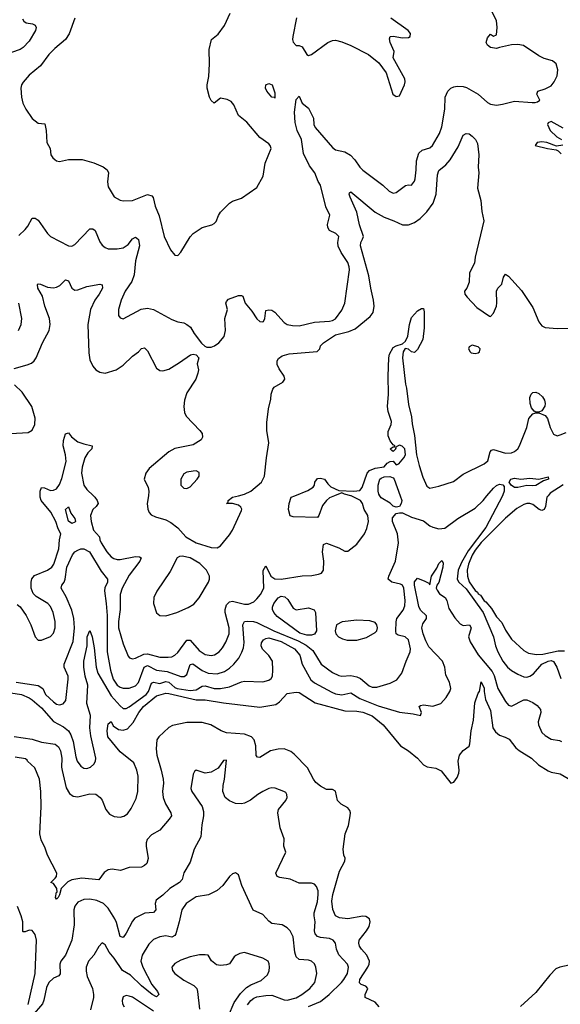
# Model space of a CAD drawing. Header units: inches. Extents: x 1384664 to 1536621, y 460766 to 646467.
# Tile 424 of 488: x 1471547 to 1475111, y 576646 to 583141. Entities that reach past the tile are written whole.
import ezdxf

# ---------------------------------------------------------------- set-up
doc = ezdxf.new("R2010")
doc.units = ezdxf.units.IN
doc.header["$MEASUREMENT"] = 0
doc.layers.add('B4577', color=7, linetype='Continuous')
doc.layers.add('B4578', color=7, linetype='Continuous')

msp = doc.modelspace()

# ---------------------------------------------------------------- linework, layer by layer
at = {"layer": 'B4577', "color": 5}
for points, elevation in [([(1471524.4, 578770), (1471670, 578749.1), (1471699.8, 578730), (1471717.7, 578690), (1471770, 578640.8), (1471790, 578626.7), (1471810, 578620.3), (1471833.1, 578626.9), (1471850.9, 578650), (1471867.7, 578790), (1471866.2, 578810), (1471839.5, 578870), (1471841.1, 578890), (1471900.4, 579039.6), (1471909.4, 579130), (1471903.5, 579190), (1471890, 579245.4), (1471854.7, 579334.7), (1471821.6, 579390), (1471826, 579410), (1471839.4, 579430), (1471846.1, 579450), (1471857.6, 579530), (1471894.4, 579610), (1471911.2, 579630), (1471930, 579642.2), (1471950, 579649.7), (1471969.9, 579650.1), (1472008.3, 579630), (1472083.8, 579503.8), (1472126.3, 579450), (1472125.8, 579430), (1472107.8, 579392.2), (1472106.4, 579373.6), (1472118.1, 579290), (1472123, 579210), (1472123.6, 578970), (1472145.5, 578850), (1472163.8, 578790), (1472190, 578750.2), (1472210, 578737.6), (1472230, 578731.6), (1472270, 578730.8), (1472310, 578746.4), (1472330.3, 578769.7), (1472368.7, 578870), (1472390, 578881), (1472450, 578850.5), (1472520.5, 578840.5), (1472610, 578808.4), (1472631.4, 578808.6), (1472650, 578820.8), (1472670, 578887), (1472687.8, 578892.2), (1472750, 578848.6), (1472790, 578830.6), (1472850, 578825.8), (1472898.1, 578841.9), (1472930, 578862.7), (1472958.6, 578890), (1472991.6, 578930), (1473012.4, 578967.6), (1473022.7, 578997.3), (1473027.5, 579032.5), (1473018.1, 579150), (1473029.7, 579170), (1473050, 579173.4), (1473088.4, 579171.6), (1473110, 579164.9), (1473223.5, 579110), (1473384, 579044), (1473435.9, 579015.9), (1473479.3, 578979.3), (1473533.6, 578890), (1473610, 578834.7), (1473650, 578815.2), (1473671, 578811), (1473730, 578814.4), (1473770, 578806.5), (1473794.7, 578794.7), (1473850, 578747.7), (1473870, 578738.9), (1473902, 578738), (1473990, 578763.6), (1474033.3, 578786.7), (1474067.1, 578830), (1474094, 578910), (1474120.3, 578970), (1474122.9, 578990), (1474109.8, 579050), (1474089.1, 579069.1), (1474041.7, 579081.7), (1474029.7, 579090), (1474026.2, 579106.2), (1474029.3, 579169.3), (1474034.4, 579190), (1474075, 579245), (1474086.4, 579273.6), (1474088, 579310), (1474079.9, 579390), (1474070.3, 579410.3), (1474058, 579418), (1474000.9, 579430), (1473976.9, 579450), (1473979.7, 579470), (1474024.1, 579570), (1474044, 579690), (1474037.5, 579750), (1474005.2, 579830), (1474005.1, 579854.9), (1474030, 579882.5), (1474050, 579887.7), (1474070, 579886.8), (1474130, 579859.7), (1474210, 579834.9), (1474250, 579801.3), (1474270, 579792.4), (1474310, 579782.4), (1474350, 579785.7), (1474435.4, 579850), (1474550, 579919.2), (1474602.2, 579970), (1474627.3, 580000)], 660), ([(1471530, 579283.7), (1471550, 579268.7), (1471590.8, 579210.8), (1471621.8, 579150), (1471650, 579070.7), (1471670, 579046.8), (1471690, 579046.8), (1471750, 579072.4), (1471770, 579093.4), (1471780.3, 579130), (1471780.3, 579170), (1471767.2, 579230), (1471750, 579269.6), (1471732.2, 579290), (1471656.5, 579336.5), (1471636.6, 579356.6), (1471622.9, 579390), (1471622.6, 579430), (1471628, 579452), (1471645.9, 579474.1), (1471730, 579510.2), (1471758.4, 579530), (1471771.8, 579550), (1471805.3, 579650), (1471809.8, 579710.2), (1471818.9, 579750), (1471801.5, 579781.5), (1471784.7, 579830), (1471752.2, 579892.2), (1471689.6, 579969.6), (1471682.9, 579990), (1471682.5, 580000)], 680), ([(1472032.8, 580000), (1472043, 579990), (1472058.5, 579970), (1472064.2, 579950), (1472051.3, 579930), (1472030, 579909.8), (1472015.1, 579870), (1472018.1, 579830), (1472034.2, 579774.2), (1472072.7, 579730), (1472074.9, 579710), (1472084, 579690), (1472121.7, 579630), (1472150, 579597.7), (1472166.8, 579586.8), (1472190, 579580.1), (1472210, 579580.6), (1472310, 579599.1), (1472336.8, 579596.8), (1472348.8, 579590), (1472340.1, 579570), (1472270, 579476.5), (1472222.6, 579390), (1472210.6, 579350), (1472209.6, 579250), (1472198.2, 579170), (1472199.7, 579130), (1472230, 579023.1), (1472263, 578943), (1472271.9, 578931.9), (1472290, 578924.2), (1472310, 578928.6), (1472365.2, 578954.8), (1472390, 578957.5), (1472470, 578936.8), (1472525.1, 578934.9), (1472550, 578938.4), (1472570, 578948.6), (1472590, 578967.5), (1472650, 579048), (1472670, 579046.9), (1472730, 578979.1), (1472770, 578954.4), (1472810, 578946), (1472830.4, 578950.3), (1472861.4, 578970), (1472883.8, 578996.2), (1472906, 579034), (1472927.3, 579090), (1472928.8, 579130), (1472901.4, 579230), (1472901.4, 579250), (1472910, 579280.2), (1472930, 579301.7), (1472950, 579306.1), (1473030, 579286.3), (1473054.9, 579285.1), (1473090, 579301.7), (1473110, 579320.8), (1473133.8, 579350), (1473155.9, 579390), (1473152.6, 579507.4), (1473170, 579537.3), (1473202.3, 579470), (1473230, 579452.1), (1473270.1, 579450.1), (1473408.2, 579471.8), (1473473.7, 579473.7), (1473517.8, 579482.2), (1473537.2, 579490), (1473549.7, 579510), (1473552, 579570), (1473543.6, 579630), (1473550, 579678), (1473570, 579687.3), (1473650, 579657.6), (1473690, 579635.3), (1473710, 579634.4), (1473770, 579680.5), (1473819.6, 579750), (1473834.9, 579785.1), (1473845.6, 579830), (1473842, 579870), (1473818.4, 579910), (1473807.6, 579950), (1473794.5, 579970), (1473731.8, 580000)], 680), ([(1472395.4, 580000), (1472388.4, 579950), (1472391.2, 579911.2), (1472401.1, 579890), (1472414.8, 579874.8), (1472441.7, 579861.7), (1472510, 579842), (1472544, 579824), (1472588.9, 579788.9), (1472642, 579730), (1472709.5, 579689.5), (1472810, 579658.4), (1472850, 579656.5), (1472870, 579670.3), (1472930, 579741.7), (1472950, 579772.7), (1473010, 579902.8), (1473011.3, 579911.3), (1473005, 579925), (1472990, 579939.1), (1472950, 579949.8), (1472909.5, 579949.5), (1472922, 579958), (1472920.9, 579970), (1472950, 579990.3), (1472988.9, 580000)], 720), ([(1473623.1, 580000), (1473590, 579986.6), (1473570, 579969.4), (1473543.8, 579936.2), (1473519.1, 579870), (1473510, 579857.2), (1473350, 579861.2), (1473330, 579869), (1473319, 579910), (1473324, 579950), (1473337.2, 579990), (1473361.9, 580000)], 680), ([(1474055.2, 580000), (1474065.7, 579970), (1474061.3, 579950), (1474050, 579929.8), (1474030, 579925.7), (1474010, 579932.3), (1473990, 579951.1), (1473930, 579987.8), (1473921.7, 580000)], 660), ([(1474729.3, 580000), (1474619.1, 579790), (1474502.5, 579637.5), (1474459, 579561), (1474437, 579510), (1474431.5, 579450), (1474442.2, 579430), (1474490, 579385.4), (1474601.9, 579230), (1474669.5, 579070), (1474683.7, 579010), (1474699.2, 578970), (1474731.8, 578910), (1474763.3, 578870), (1474790, 578846.7), (1474830, 578822.9), (1474870, 578805.4), (1474890, 578804.2), (1474910, 578810.8), (1474933.4, 578826.6), (1474990, 578890.1), (1475030, 578910.4), (1475050, 578913.4), (1475067, 578907), (1475088.2, 578870), (1475114, 578794)], 660), ([(1475030, 580000), (1475022.1, 579990), (1475013.3, 579930), (1475004.4, 579910), (1474990, 579903.6), (1474972.6, 579910), (1474930, 579942), (1474910, 579949.8), (1474890, 579949.8), (1474870, 579943.5), (1474824, 579916), (1474750, 579852.1), (1474590, 579692.5), (1474550, 579641.7), (1474530, 579607.8), (1474505.9, 579550), (1474497.8, 579510), (1474499.5, 579470), (1474510, 579433.6), (1474550, 579376.3), (1474564.5, 579364.5), (1474570, 579352.7), (1474584.1, 579344.1), (1474610, 579306.7), (1474620.3, 579300.3), (1474657.1, 579257.1), (1474690, 579201.6), (1474724.8, 579164.8), (1474750, 579114.3), (1474790, 579054.9), (1474870, 578979.6), (1474902.1, 578962.1), (1474953, 578953), (1474996.3, 578956.3), (1475097.6, 578977.6), (1475138.4, 578978.4)], 680), ([(1471490, 578700.8), (1471559.5, 578690), (1471610, 578668.4), (1471630, 578654.2), (1471690, 578602.2), (1471770, 578512), (1471837, 578477), (1471869.4, 578449.4), (1471884.3, 578424.3), (1471900, 578380), (1471917.4, 578277.4), (1471926.3, 578250), (1471950, 578217.1), (1471970, 578203.1), (1471990, 578200.3), (1472014, 578210), (1472036.2, 578230), (1472047, 578250), (1472049.6, 578270), (1472016.5, 578416.5), (1472010.4, 578470), (1472013.4, 578550), (1471989.9, 578630), (1471995.4, 578750), (1471977.9, 578810), (1471969.4, 578870), (1471970.5, 578909.5), (1471991.8, 579010), (1471991.3, 579070), (1472010, 579110.7), (1472024.9, 579070), (1472037.6, 578997.6), (1472050.5, 578870), (1472062.4, 578830), (1472150, 578681.5), (1472210, 578613.7), (1472230, 578598), (1472250, 578596.6), (1472270, 578608.2), (1472380.6, 578690), (1472397.3, 578710), (1472416.7, 578763.3), (1472430, 578771.9), (1472470, 578761.3), (1472510, 578775.4), (1472530, 578770.1), (1472570, 578736.5), (1472585.8, 578730), (1472670, 578715.4), (1472710, 578720.7), (1472750, 578745.1), (1472770, 578745.9), (1472830, 578728.9), (1472871.6, 578728.4), (1472930, 578739), (1473010, 578773.2), (1473030, 578777.7), (1473150, 578774), (1473190, 578784.2), (1473204.7, 578795.3), (1473213.3, 578810), (1473216.4, 578850), (1473213.1, 578910), (1473190, 578945.8), (1473147.6, 578987.6), (1473138.2, 579010), (1473140.8, 579030), (1473153.7, 579050), (1473170, 579059.8), (1473190, 579062.3), (1473270, 579038.2), (1473358.8, 578990), (1473393.9, 578950), (1473410, 578889.1), (1473465.5, 578785.5), (1473490, 578767.3), (1473604.5, 578704.5), (1473630, 578694.1), (1473670, 578688.2), (1473730, 578700.9), (1473790, 578662), (1473910, 578615.2), (1474050, 578572.2), (1474141.5, 578561.5), (1474189, 578551), (1474195.1, 578570), (1474179.5, 578610), (1474190, 578617.6), (1474210, 578622), (1474270, 578612.7), (1474324, 578630), (1474359.3, 578670), (1474382.7, 578710), (1474389.2, 578730), (1474379.5, 578770), (1474357.1, 578817.1), (1474349.7, 578870), (1474335.2, 578910), (1474244.2, 579004.2), (1474223.5, 579043.5), (1474206.3, 579090), (1474197.6, 579130), (1474205, 579155), (1474229.8, 579190), (1474227.9, 579207.9), (1474190, 579246), (1474177.3, 579270), (1474149.6, 579410.4), (1474150, 579433.7), (1474170, 579455.8), (1474218, 579438), (1474243.5, 579423.5), (1474250, 579412), (1474262.2, 579470), (1474296.6, 579523.4), (1474310, 579552.9), (1474330, 579573.7), (1474338.2, 579558.2), (1474336.1, 579530), (1474311.2, 579428.8), (1474297, 579410), (1474293.4, 579390), (1474298.2, 579378.2), (1474313.7, 579353.7), (1474352, 579330), (1474362.3, 579310), (1474376.7, 579256.7), (1474415.8, 579195.8), (1474450, 579156.3), (1474470, 579144.9), (1474513, 579150), (1474522.3, 579130), (1474506, 579070), (1474516.9, 579036.9), (1474570.2, 578950.2), (1474661.2, 578841.2), (1474674.1, 578814.1), (1474698, 578730), (1474750, 578644.2), (1474770, 578618.3), (1474790, 578613.4), (1474870, 578653.5), (1474890, 578653.4), (1474930, 578635.9), (1474957.5, 578617.5), (1474981, 578590), (1474982.3, 578570), (1474965.8, 578510), (1474966.9, 578490), (1474990, 578439.5), (1475010, 578419.6), (1475050, 578394.7), (1475106, 578386), (1475118.9, 578378.9)], 640), ([(1471511.7, 578411.7), (1471630, 578394.3), (1471690, 578375.5), (1471782, 578362), (1471803.2, 578343.2), (1471817.3, 578317.3), (1471825.9, 578270), (1471823.3, 578210), (1471827.7, 578187.7), (1471854.4, 578074.4), (1471875.8, 578035.8), (1471899.2, 578019.2), (1471930, 578014), (1472010, 578035.3), (1472050, 578031.6), (1472077.5, 578010), (1472090, 577991.6), (1472115.8, 577930), (1472140.3, 577900.3), (1472170, 577884.6), (1472210, 577881.1), (1472233.6, 577886.4), (1472257.1, 577902.9), (1472281.9, 577938.1), (1472315.7, 578004.3), (1472325, 578050), (1472327.3, 578150), (1472320.3, 578190), (1472298.7, 578238.7), (1472210, 578311.9), (1472129.1, 578410), (1472123.1, 578450), (1472130, 578496), (1472150, 578510.5), (1472163.5, 578483.5), (1472199.1, 578459.1), (1472230, 578454.5), (1472256.9, 578463.1), (1472295.9, 578504.1), (1472332, 578570), (1472362.8, 578610), (1472450, 578681.6), (1472510, 578697.3), (1472530, 578695.4), (1472710, 578654.5), (1472770, 578654), (1472890, 578633.9), (1473130, 578605), (1473235.5, 578624.5), (1473259.8, 578640.2), (1473310, 578695.5), (1473370, 578704.9), (1473390, 578701.6), (1473494.1, 578634.1), (1473690, 578581.7), (1473770, 578580.1), (1473810, 578572.9), (1473870, 578548.1), (1473944.3, 578490), (1474057.4, 578350), (1474110, 578316.9), (1474170, 578270.3), (1474210, 578225.6), (1474232.8, 578212.8), (1474290, 578203.7), (1474325.4, 578185.4), (1474390, 578104.7), (1474410, 578110.2), (1474430, 578142), (1474441.1, 578170), (1474443.8, 578190), (1474437.7, 578250), (1474447.3, 578290), (1474470, 578319.1), (1474510, 578348.5), (1474515.2, 578364.8), (1474524.2, 578450), (1474538.9, 578521.1), (1474546.5, 578633.5), (1474570, 578697.6), (1474578.5, 578710), (1474590, 578773.4), (1474610, 578731.3), (1474608.4, 578710), (1474617, 578657), (1474650, 578584), (1474665.3, 578470), (1474682.6, 578442.6), (1474710, 578422), (1474748.5, 578408.5), (1474774, 578394), (1474817.7, 578337.7), (1474839.7, 578319.7), (1474920.3, 578270), (1474966.3, 578226.3), (1475030, 578186.9), (1475050, 578178.2), (1475110, 578165.6), (1475230, 578096.9)], 620), ([(1473917.4, 576630), (1473890, 576660.7), (1473825.1, 576690), (1473825.6, 576710), (1473842.7, 576750), (1473830, 576765.2), (1473797.2, 576777.2), (1473787.6, 576787.6), (1473788.6, 576810), (1473842.5, 576890), (1473850.9, 576910), (1473852.1, 576930), (1473835.8, 576970), (1473801.4, 577010), (1473788.3, 577030), (1473782.4, 577050), (1473786, 577070), (1473833, 577130), (1473850, 577159.6), (1473858.3, 577190), (1473853.6, 577210), (1473830, 577224.5), (1473810, 577227), (1473710, 577209.4), (1473655.8, 577215.8), (1473629.9, 577229.9), (1473611, 577271), (1473605.2, 577325.2), (1473611.8, 577370), (1473656.4, 577523.6), (1473689.7, 577590), (1473692.6, 577610), (1473684.7, 577630), (1473680.4, 577670), (1473693.3, 577770), (1473714.4, 577825.6), (1473726.6, 577890), (1473728.6, 577910), (1473723.5, 577923.5), (1473710, 577941.1), (1473665.3, 577965.3), (1473641.6, 577990), (1473630, 578052.7), (1473610, 578062.3), (1473570, 578062.7), (1473530, 578084.9), (1473499.9, 578110), (1473483.3, 578130), (1473444.9, 578204.9), (1473356.9, 578296.9), (1473334, 578314), (1473290, 578330.9), (1473250, 578329.4), (1473201.6, 578318.4), (1473130, 578274.8), (1473115.1, 578275.1), (1473106.2, 578286.1), (1473103.6, 578350), (1473093.4, 578390), (1473075.7, 578410), (1473030, 578428.5), (1472910, 578436.4), (1472874.6, 578450), (1472806.4, 578490), (1472750, 578503.7), (1472650, 578504.4), (1472555.6, 578484.4), (1472530, 578472.4), (1472465.3, 578410), (1472451.1, 578390), (1472446.9, 578330), (1472452, 578290), (1472480.8, 578190), (1472492.5, 578130), (1472494.6, 578105.4), (1472489, 578050), (1472492.1, 578010), (1472508.4, 577968.4), (1472544.6, 577910), (1472547, 577890), (1472533.6, 577866.4), (1472470, 577795.1), (1472415.8, 577764.2), (1472387.7, 577732.3), (1472380.8, 577710), (1472380.8, 577690), (1472393.4, 577606.6), (1472385.3, 577574.7), (1472370, 577560.7), (1472350, 577551.5), (1472270, 577547.6), (1472211.4, 577528.6), (1472157.2, 577537.2), (1472130, 577533.3), (1472105.2, 577514.8), (1472070, 577467), (1471957.8, 577477.8), (1471890, 577467.4), (1471865.5, 577454.5), (1471821.3, 577410), (1471810, 577369), (1471801.6, 577350), (1471790, 577338.4), (1471784.2, 577350), (1471790, 577386), (1471793.6, 577386.4), (1471792.3, 577410), (1471770, 577442.4), (1471753.2, 577450), (1471782.2, 577477.8), (1471789.7, 577490), (1471792.2, 577510), (1471729.9, 577629.9), (1471714.9, 577674.9), (1471688.8, 577730), (1471680.5, 577770), (1471689.6, 577949.7), (1471686.4, 578050), (1471676.9, 578130), (1471646.3, 578206.3), (1471599, 578250), (1471597.2, 578257.2), (1471585.6, 578265.6), (1471517.2, 578277.2)], 620), ([(1473450, 576632.2), (1473530, 576665.1), (1473586.3, 576710), (1473668.1, 576790), (1473683.2, 576810), (1473707.2, 576850), (1473715.8, 576890), (1473707.4, 576910), (1473651.8, 576971.8), (1473636.5, 577010), (1473628.7, 577050), (1473614.3, 577070), (1473590, 577079), (1473530, 577085.8), (1473510, 577094.2), (1473495, 577110), (1473491.4, 577131.4), (1473495.6, 577190), (1473487.8, 577230), (1473488.9, 577250), (1473510, 577322.8), (1473515.2, 577370), (1473514.5, 577394.5), (1473503.5, 577423.5), (1473490, 577437.6), (1473470, 577444.7), (1473390, 577444.4), (1473330, 577472.1), (1473261.7, 577481.7), (1473245.2, 577490), (1473235.1, 577510), (1473301.1, 577650), (1473288.2, 577690), (1473290, 577738), (1473264.2, 577810), (1473249.6, 577910), (1473254, 577930), (1473302, 577990), (1473309.4, 578010), (1473309.2, 578030), (1473302, 578042), (1473288.7, 578050), (1473231.4, 578071.4), (1473210, 578074.5), (1473190, 578069.5), (1473150, 578049.6), (1473116.3, 578030), (1473068.6, 577991.4), (1473030, 577972.3), (1473010, 577967.6), (1472970, 577969.8), (1472930, 577987.4), (1472902.2, 578010), (1472886.8, 578050), (1472887.6, 578090), (1472897.6, 578130), (1472910, 578255.3), (1472890, 578253.2), (1472855.6, 578204.4), (1472810, 578176.9), (1472770, 578171.5), (1472710, 578189.3), (1472699.1, 578180.9), (1472690, 578164), (1472675.3, 578070), (1472682, 578050), (1472749.1, 577950), (1472758.2, 577918.2), (1472759.8, 577890), (1472748.5, 577830), (1472741.1, 577750), (1472697.1, 577670), (1472670, 577582.7), (1472630, 577512.7), (1472617.6, 577470), (1472600.7, 577450), (1472537.6, 577410), (1472490, 577366.4), (1472446.1, 577333.9), (1472440.3, 577310), (1472444.4, 577270), (1472430, 577252.6), (1472373, 577247), (1472306.3, 577213.7), (1472290, 577194.7), (1472250, 577115.8), (1472230, 577087.6), (1472210, 577092.3), (1472184.9, 577184.9), (1472173.6, 577210), (1472130, 577279.2), (1472099.1, 577310), (1472055.1, 577330), (1472010, 577339.4), (1471970, 577338.1), (1471930, 577320.7), (1471910, 577294), (1471904.2, 577270), (1471905.3, 577170), (1471890.2, 577069.8), (1471850.3, 576970), (1471818.5, 576930), (1471812.4, 576910), (1471813.9, 576846.1), (1471805.7, 576834.3), (1471770, 576818), (1471738.8, 576790), (1471724, 576756), (1471706.1, 576673.9), (1471696.6, 576650), (1471630, 576569.6)], 640), ([(1473050, 576641.8), (1473071.2, 576670), (1473090, 576685.8), (1473110, 576695), (1473170, 576705), (1473210, 576705.4), (1473290, 576674.6), (1473310, 576673.6), (1473370, 576689.6), (1473407.8, 576710), (1473459.8, 576750), (1473491.7, 576790), (1473505, 576850), (1473500.3, 576890), (1473490, 576914), (1473471.5, 576931.5), (1473450, 576937.8), (1473390, 576941.1), (1473370, 576958.3), (1473360.2, 576990), (1473350.5, 577090.6), (1473330.9, 577130), (1473310, 577151.1), (1473277.2, 577170), (1473210, 577178.9), (1473190, 577194.7), (1473150, 577239.3), (1473087.3, 577267.3), (1473011.2, 577430), (1472990, 577499), (1472970, 577512.3), (1472950, 577506.6), (1472930, 577489.4), (1472886, 577430), (1472850, 577397.6), (1472791.6, 577368.5), (1472710, 577355.3), (1472644.2, 577310), (1472616, 577270), (1472599.3, 577190), (1472576.5, 577110), (1472570, 577100.4), (1472550, 577089.8), (1472510, 577098.2), (1472470, 577092.1), (1472430, 577074.5), (1472397.9, 577042.1), (1472354.9, 576970), (1472346.7, 576930), (1472358.7, 576890), (1472417.6, 576777.6), (1472456.5, 576730), (1472463.8, 576710), (1472450, 576694.5), (1472419.7, 576710), (1472350, 576767.2), (1472277.4, 576837.4), (1472224.7, 576870), (1472170, 576949.9), (1472136.7, 576990), (1472110, 577038.4), (1472090, 577052.3), (1472070, 577027.3), (1472036.9, 576970), (1472001, 576930), (1471986.3, 576890), (1471984.9, 576864.9), (1471991.1, 576830), (1472026.4, 576750), (1472033.7, 576710), (1472033, 576690), (1472013.1, 576610)], 660), ([(1471603.9, 576643.9), (1471650.3, 576849.7), (1471658.1, 577070), (1471650, 577105.6), (1471630, 577132.5), (1471610, 577134.2), (1471583.5, 577123.5), (1471570, 577122.9), (1471567.1, 577127.1), (1471567.3, 577190), (1471558, 577230), (1471532.1, 577290)], 640), ([(1472924.7, 576570), (1472961.3, 576658.7), (1473003.5, 576716.5), (1473042.7, 576757.3), (1473070, 576774.3), (1473138, 576802), (1473179.8, 576840.2), (1473192.8, 576867.2), (1473194.7, 576890), (1473192.2, 576912.2), (1473184.5, 576930), (1473149, 576950), (1473030, 576987), (1472998.8, 576981.2), (1472972.3, 576967.7), (1472960.9, 576959.1), (1472930, 576914), (1472910, 576906.6), (1472870, 576902.7), (1472845.6, 576905.6), (1472812.7, 576932.7), (1472789, 576969), (1472770, 576973.2), (1472731.6, 576971.6), (1472670, 576958.7), (1472610, 576936.5), (1472570, 576915.8), (1472550.2, 576890), (1472553.6, 576870), (1472569.1, 576850), (1472630, 576804.2), (1472694.4, 576770), (1472714, 576750), (1472720.3, 576730), (1472733.1, 576613.1)], 680), ([(1475170, 576904.4), (1475108.6, 576891.4), (1475080.8, 576879.2), (1475042.1, 576837.9), (1474950, 576723.4), (1474848.7, 576631.3)], 620), ([(1472430, 576600.8), (1472290, 576692.4), (1472270, 576700.4), (1472250, 576703.6), (1472230, 576695.1), (1472222, 576670), (1472224.2, 576650), (1472235.8, 576630)], 680)]:
    msp.add_lwpolyline(points, dxfattribs=dict(at, elevation=elevation))
for points, elevation in [([(1471890, 579818.3), (1471870, 579832), (1471849.9, 579910), (1471870, 579927.3), (1471884.9, 579884.9), (1471911.2, 579850), (1471915.5, 579830), (1471910, 579825.3)], 660), ([(1472618, 579602), (1472601.1, 579598.9), (1472586.2, 579590), (1472539.9, 579500.1), (1472451.7, 579370), (1472431.8, 579330), (1472429.5, 579289.5), (1472448.4, 579228.4), (1472470.2, 579210.2), (1472510, 579208.4), (1472583.6, 579230), (1472657.1, 579262.9), (1472694.9, 579285.1), (1472730, 579326.3), (1472791.1, 579430), (1472798.5, 579450), (1472798.8, 579470), (1472779.1, 579510), (1472733.8, 579553.8), (1472670, 579590.3)], 720), ([(1473370, 579247.9), (1473450, 579262.1), (1473487.6, 579247.6), (1473497, 579230), (1473504.6, 579110), (1473490, 579086.6), (1473470, 579080.9), (1473440.6, 579080.6), (1473394.4, 579094.4), (1473244.2, 579204.2), (1473222.4, 579230), (1473214.3, 579250), (1473214.6, 579265.4), (1473223.6, 579290), (1473250, 579326), (1473270, 579338.4), (1473294.6, 579334.6), (1473315.2, 579315.2), (1473350, 579258.6)], 660), ([(1473770, 579180.7), (1473672.3, 579167.7), (1473636.2, 579150), (1473626.7, 579110), (1473631.2, 579090), (1473649.2, 579070), (1473675.7, 579055.7), (1473706.9, 579046.9), (1473770, 579047.4), (1473833.8, 579066.2), (1473890, 579098), (1473900.5, 579110), (1473905.6, 579130), (1473901.1, 579150), (1473890, 579164.2), (1473856.2, 579176.2)], 680)]:
    msp.add_lwpolyline(points, close=True, dxfattribs=dict(at, elevation=elevation))
at = {"layer": 'B4578', "color": 5}
for points, elevation in [([(1471542.2, 581717.8), (1471583.6, 581756.4), (1471601.5, 581778.5), (1471630, 581830.4), (1471650, 581832.2), (1471670, 581819.3), (1471730, 581730.6), (1471750, 581710.5), (1471870, 581648.2), (1471890, 581646.7), (1471910, 581658), (1472010, 581761.1), (1472030, 581762), (1472044.4, 581750), (1472075.6, 581675.6), (1472090, 581652.7), (1472110, 581637), (1472130, 581630.2), (1472190, 581630.2), (1472230, 581636.5), (1472263, 581657), (1472290, 581694.9), (1472310, 581706.7), (1472319.9, 581699.9), (1472330.1, 581690.1), (1472336.6, 581650), (1472310.8, 581550), (1472301.8, 581458.2), (1472285.8, 581414.2), (1472242.2, 581350), (1472215.6, 581290), (1472199.5, 581230), (1472199.3, 581190), (1472210, 581174), (1472230, 581166.7), (1472349, 581231), (1472390, 581238.2), (1472430, 581228.2), (1472550, 581162.4), (1472590, 581148), (1472630, 581141.6), (1472650, 581130.4), (1472672.7, 581112.7), (1472697.8, 581070), (1472745.9, 581005.9), (1472766.8, 580986.8), (1472780.9, 580980.9), (1472810, 580979.9), (1472832.2, 580990), (1472860.2, 581010), (1472896.1, 581050), (1472905, 581090), (1472899.7, 581170), (1472917.2, 581230), (1472906.6, 581270), (1472910, 581282), (1472923.3, 581296.7), (1472990, 581322.4), (1473010, 581322), (1473017.3, 581317.3), (1473032.7, 581270), (1473077.1, 581217.1), (1473110, 581168.2), (1473130, 581150.7), (1473150, 581146.8), (1473154, 581150), (1473163.7, 581170), (1473170, 581222), (1473190, 581226.8), (1473210, 581224), (1473230, 581210.8), (1473290, 581142.8), (1473310, 581130.8), (1473344.5, 581124.5), (1473390, 581122), (1473490, 581145.7), (1473590, 581151.8), (1473610, 581155.8), (1473630, 581168.2), (1473670, 581224), (1473689.7, 581270), (1473720.7, 581490), (1473719.6, 581510), (1473710, 581539.3), (1473665.7, 581605.7), (1473646, 581646), (1473644.7, 581670), (1473651.9, 581710), (1473631.3, 581730), (1473589.8, 581749.8), (1473578, 581770), (1473576.8, 581790), (1473591.3, 581851.3), (1473566, 581906), (1473530, 582048), (1473514.2, 582074.1), (1473493.5, 582130), (1473457.7, 582177.7), (1473418.8, 582258.8), (1473405.7, 582350), (1473375.4, 582410), (1473362.8, 582462.8), (1473359, 582530), (1473370, 582614), (1473390, 582636.4), (1473410.1, 582590.1), (1473450, 582555.9), (1473485, 582490), (1473486.8, 582450), (1473495.3, 582430), (1473610, 582298.4), (1473630, 582282.8), (1473690, 582268.7), (1473727.2, 582247.2), (1473756.7, 582216.7), (1473790, 582168.2), (1473810, 582147.2), (1473941.3, 582050), (1473983.1, 582010), (1474010, 581997.3), (1474030, 581999.7), (1474090, 582047), (1474110, 582050.7), (1474130, 582048.2), (1474150, 582074.8), (1474154, 582090), (1474161.7, 582150), (1474162.6, 582210), (1474179.4, 582260.6), (1474200, 582280), (1474250, 582294.9), (1474268.3, 582310), (1474315, 582390), (1474330, 582434.8), (1474350.5, 582550), (1474351.6, 582630), (1474369.8, 582670), (1474390, 582688), (1474410, 582698), (1474430, 582701.5), (1474470, 582699.2), (1474493, 582693), (1474570, 582650.3), (1474630, 582593.4), (1474650, 582583), (1474690, 582577.3), (1474730, 582582.8), (1474810, 582603.8), (1474924.8, 582595.2), (1474945.2, 582594.8), (1474960.2, 582599.8), (1474975.3, 582610), (1474955.3, 582650), (1474962, 582670), (1475010, 582684.9), (1475050, 582704.9), (1475070, 582730.8), (1475090, 582771.3), (1475095.6, 582810), (1475082.7, 582850), (1475059, 582870), (1475005.2, 582885.2), (1474970, 582902), (1474868, 582970), (1474830, 582976.2), (1474790, 582975.1), (1474710, 582958), (1474690, 582949.6), (1474650, 582957.6), (1474630, 582972.7), (1474622.6, 582990), (1474630, 583022), (1474650, 583046), (1474670, 583031), (1474690, 583041), (1474695.1, 583090), (1474690, 583135.3), (1474662, 583190)], 740), ([(1471910.9, 583150), (1471873.5, 583046.5), (1471849.2, 583010), (1471778, 582950), (1471738.5, 582910), (1471684.4, 582835.6), (1471610, 582773.7), (1471570, 582727.6), (1471559, 582710), (1471554.9, 582690), (1471558.3, 582630), (1471567.6, 582590), (1471587.2, 582550), (1471630, 582488.4), (1471670, 582459.1), (1471713.4, 582453.4), (1471722, 582410), (1471726.4, 582330), (1471747.3, 582290), (1471753.4, 582250), (1471764.9, 582230), (1471778.6, 582218.5), (1471790, 582210.4), (1471810, 582205.3), (1471870, 582218.9), (1471958.5, 582218.5), (1472036.3, 582196.3), (1472097.1, 582170), (1472124.4, 582150), (1472131.8, 582130), (1472125.3, 582070), (1472130, 582038.8), (1472170, 581972.4), (1472209.5, 581950.5), (1472230, 581946.4), (1472290, 581948.9), (1472390, 581987), (1472418.3, 581978.3), (1472427.1, 581967.1), (1472441.1, 581910), (1472466.9, 581846.9), (1472500.7, 581710), (1472542.4, 581622.4), (1472570, 581588), (1472590, 581586), (1472610, 581608), (1472670, 581708.7), (1472690, 581730.4), (1472750.8, 581769.2), (1472813.5, 581786.5), (1472830, 581795.5), (1472842.9, 581810), (1472857, 581850), (1472871.8, 581870), (1472929.8, 581930.2), (1472950, 581943.1), (1473010, 581963.8), (1473110, 582033), (1473151.8, 582108.2), (1473164.7, 582195.2), (1473204.2, 582290), (1473198.7, 582310), (1473190, 582322), (1473130, 582363.7), (1473045.6, 582465.6), (1472990, 582509.6), (1472958.4, 582578.4), (1472941.4, 582601.4), (1472914.8, 582614.8), (1472870, 582624), (1472830, 582589.5), (1472810, 582607.8), (1472798, 582630), (1472784.1, 582690), (1472782.7, 582710), (1472793.5, 582766.5), (1472797.6, 582850), (1472795.7, 582944.3), (1472811, 583009), (1472855.9, 583044.1), (1472897.7, 583102.3), (1472935.4, 583184.6)], 760), ([(1471566.6, 583146.6), (1471574, 583130), (1471590, 583120.4), (1471632.6, 583112.6), (1471650, 583104), (1471657, 583090), (1471651.5, 583070), (1471610, 582998), (1471570, 582956.1), (1471550, 582944.2), (1471430, 582901.5)], 740), ([(1473372.2, 583152.2), (1473348, 583030), (1473345.5, 583010), (1473350, 582992), (1473370, 582970.7), (1473390.5, 582970.5), (1473410, 582961), (1473441, 582910), (1473450, 582904.9), (1473470, 582910.5), (1473578.7, 582990), (1473610, 583003.6), (1473630, 583005.7), (1473670, 582995.5), (1473730.1, 582970.1), (1473846, 582910), (1473915.1, 582855.1), (1473962, 582790), (1474008, 582650), (1474030, 582634), (1474050, 582638.8), (1474082.9, 582710), (1474087.3, 582730), (1474085.1, 582750), (1474009.5, 582890), (1474015.1, 582930), (1473989.6, 582990), (1473985.1, 583014.9), (1473989.2, 583030), (1474008.4, 583031.5), (1474070, 583021.3), (1474110, 583022.6), (1474122, 583030), (1474122.6, 583050), (1474107.1, 583070), (1473994, 583150)], 760), ([(1475130, 582424.5), (1475050, 582469.5), (1475030, 582461.2), (1475026.3, 582450), (1475043.6, 582410), (1475088.4, 582368.4), (1475119.1, 582350)], 740), ([(1472988.9, 580000), (1473030, 580010.2), (1473070, 580030.2), (1473141, 580090), (1473161.8, 580130), (1473173.2, 580250), (1473189, 580350), (1473175.9, 580430), (1473175.8, 580484.2), (1473186.6, 580573.4), (1473202.3, 580637.7), (1473205.6, 580670), (1473216.1, 580703.9), (1473224.4, 580715.6), (1473282.7, 580750), (1473294.7, 580770), (1473290.5, 580790), (1473258, 580838), (1473245.6, 580865.6), (1473243.8, 580890), (1473253.7, 580906.3), (1473277, 580923), (1473323.9, 580936.1), (1473507.6, 580952.4), (1473525.5, 580970), (1473529.9, 580990), (1473549.8, 581010), (1473630, 581061.1), (1473716.6, 581083.4), (1473758.4, 581101.6), (1473857.7, 581182.3), (1473877.5, 581210), (1473884.5, 581250), (1473880.6, 581290), (1473861.7, 581370), (1473849.5, 581450), (1473794.8, 581650), (1473795.1, 581670), (1473808, 581692), (1473812.6, 581710), (1473787.9, 581787.9), (1473769.1, 581870), (1473725.2, 581970), (1473718.7, 581990), (1473720.5, 581999.5), (1473730, 582005.5), (1473890, 581871.8), (1473950, 581837.6), (1474014.6, 581814.6), (1474070, 581788.5), (1474110, 581787.6), (1474150, 581803.2), (1474187.1, 581830), (1474230, 581873.4), (1474271.9, 581930), (1474292.5, 581990), (1474301.7, 582118.3), (1474310, 582146.4), (1474356.2, 582183.8), (1474384.4, 582215.6), (1474437.8, 582302.2), (1474470, 582378), (1474490, 582390.4), (1474510, 582387), (1474530, 582373.1), (1474551.5, 582350), (1474564.2, 582324.2), (1474573.6, 582250), (1474568.9, 582168.9), (1474574.9, 582130), (1474566, 582030), (1474587.3, 581947.3), (1474594.3, 581874.4), (1474605.9, 581814.1), (1474550, 581574), (1474544.8, 581535.2), (1474513.4, 581470), (1474510.8, 581410), (1474494, 581370), (1474478.8, 581350), (1474482, 581330), (1474496.3, 581310), (1474561.1, 581241.1), (1474644, 581184), (1474650, 581182.8), (1474670, 581204.9), (1474689.7, 581250), (1474693.4, 581273.4), (1474689.5, 581350.5), (1474699, 581370), (1474724.8, 581395.2), (1474737.5, 581442.5), (1474750, 581461), (1474770, 581448), (1474855.1, 581355.1), (1474930, 581242.4), (1474970, 581148.5), (1474990, 581121.3), (1475010, 581110.4), (1475090, 581103.6), (1475170, 581105.7)], 720), ([(1475128, 582312), (1475086.8, 582306.8), (1475021.2, 582330), (1474990, 582334.2), (1474958, 582330), (1474946, 582310), (1475026, 582290), (1475082.5, 582282.5), (1475095.9, 582275.9), (1475116.8, 582256.8)], 740), ([(1471510, 580840.2), (1471596.3, 580863.7), (1471624.3, 580875.7), (1471643.1, 580890), (1471655.8, 580910), (1471696.7, 581010), (1471740.8, 581090), (1471749.2, 581130), (1471743.4, 581170), (1471712.1, 581250), (1471697, 581317), (1471667.3, 581370), (1471665.6, 581394.4), (1471670, 581398.4), (1471684.2, 581395.8), (1471730, 581376), (1471770, 581371.6), (1471790, 581375.3), (1471812.6, 581387.4), (1471850, 581423.7), (1471870, 581417.6), (1471890.2, 581370.2), (1471910, 581356.5), (1471930, 581358.2), (1471990, 581379.8), (1472075.4, 581395.4), (1472091.8, 581391.8), (1472093.6, 581370), (1472071.9, 581330), (1472042.5, 581290), (1472014, 581230), (1471996.8, 581130), (1472003.5, 580943.5), (1472010, 580896), (1472030, 580854.9), (1472050.2, 580830.2), (1472075.3, 580815.2), (1472110, 580808.9), (1472182.7, 580830), (1472230, 580861.7), (1472290, 580921.7), (1472329.6, 580950), (1472350, 580972.7), (1472370, 580977.1), (1472390, 580955.5), (1472450, 580842), (1472470, 580826.4), (1472490, 580823.7), (1472530, 580835.6), (1472601.3, 580878.7), (1472673.2, 580930), (1472690, 580934.9), (1472710, 580930.2), (1472728, 580910), (1472717.8, 580870), (1472725, 580830), (1472722.2, 580810), (1472708, 580770), (1472650, 580679.6), (1472634.5, 580630), (1472628.4, 580588.4), (1472634.7, 580550), (1472645.5, 580525.5), (1472735.8, 580430), (1472750.2, 580410), (1472753.2, 580386.8), (1472743.6, 580370), (1472690, 580336.8), (1472570, 580311.8), (1472530.2, 580290), (1472400.3, 580179.7), (1472377.8, 580150), (1472368, 580110), (1472393.9, 580053.9), (1472399.5, 580030), (1472395.4, 580000)], 720), ([(1471540.4, 581090), (1471556, 581130), (1471561.4, 581170), (1471542, 581270)], 740), ([(1473361.9, 580000), (1473445.9, 580034.1), (1473482.3, 580057.7), (1473491.2, 580070), (1473493.5, 580090), (1473510, 580114.3), (1473530, 580116.8), (1473557.1, 580110), (1473578.7, 580078.7), (1473598.9, 580058.9), (1473650, 580035.8), (1473750.2, 580030.2), (1473790, 580034.7), (1473805.2, 580054.8), (1473837.7, 580150), (1473852.9, 580167.1), (1473890, 580182.3), (1473949.5, 580190.5), (1473970, 580214.9), (1473990, 580226.3), (1474010, 580228.8), (1474030, 580204.4), (1474045.6, 580210), (1474079.6, 580250), (1474091.5, 580270), (1474086.6, 580310), (1474068.1, 580328.1), (1474050, 580333.1), (1474033.7, 580326.3), (1474024, 580316), (1474026.4, 580310), (1474010, 580291.8), (1473999.7, 580299.7), (1473989.9, 580310.1), (1474010, 580323.7), (1474017.6, 580322.4), (1474022.7, 580330), (1474010, 580336.3), (1473990, 580361.8), (1473975.8, 580395.8), (1473976.5, 580423.5), (1473995, 580470), (1473997.7, 580490), (1473976.7, 580556.7), (1473971.7, 580590), (1473977.5, 580670), (1473976.2, 580790), (1473981.1, 580910), (1473986, 580934), (1474010, 580978.7), (1474029.8, 580990.2), (1474070, 581003.1), (1474090, 581020.3), (1474106.1, 581053.9), (1474117.7, 581130), (1474130, 581176.4), (1474170, 581219.5), (1474196.3, 581236.3), (1474210, 581236), (1474213.7, 581213.7), (1474212.7, 581107.3), (1474205, 581030), (1474170, 580965.4), (1474150, 580945.1), (1474130, 580949.5), (1474110, 580966.6), (1474087.8, 580972.3), (1474075.3, 580950), (1474070.3, 580910), (1474090, 580736), (1474097, 580710), (1474110, 580602), (1474130, 580522), (1474134.4, 580474.4), (1474150, 580398), (1474163.5, 580270), (1474179.6, 580199.6), (1474203.8, 580123.8), (1474230, 580063.1), (1474250, 580050.3), (1474310, 580063.6), (1474406.6, 580093.4), (1474470, 580141.8), (1474610, 580210.2), (1474633.2, 580230), (1474647.8, 580290), (1474658.4, 580301.6), (1474670, 580306.6), (1474750, 580282.2), (1474790, 580283.8), (1474810, 580291.4), (1474832, 580310), (1474842.4, 580330), (1474889.8, 580450), (1474903.1, 580510), (1474930, 580540.4), (1474950, 580546.7), (1474970, 580546.7), (1475010, 580528.9), (1475025.8, 580510), (1475044.2, 580450), (1475066.5, 580406.5), (1475090, 580396.6), (1475110, 580401.8), (1475150, 580417)], 680), ([(1471490, 580411.9), (1471602.6, 580417.4), (1471630, 580433.4), (1471647.1, 580470), (1471648.3, 580511.7), (1471628.4, 580590), (1471563.8, 580683.8), (1471512.9, 580732.9)], 720), ([(1471682.5, 580000), (1471681.3, 580030), (1471690, 580055.8), (1471710, 580053), (1471750, 580035.1), (1471770, 580036.3), (1471790, 580046.8), (1471810, 580074.9), (1471825.8, 580114.2), (1471853.9, 580226.1), (1471850.3, 580270), (1471834.5, 580330), (1471835.4, 580364.6), (1471850, 580408.7), (1471870, 580416), (1471889, 580389), (1471930, 580356.9), (1471970, 580342.2), (1472024, 580330), (1472022.6, 580310), (1471995.6, 580284.4), (1471976.8, 580250), (1471959.1, 580190), (1471954.2, 580150), (1471970.1, 580070), (1471990, 580042.3), (1472032.8, 580000)], 680), ([(1473921.7, 580000), (1473914.8, 580010), (1473909.3, 580030), (1473910.8, 580070), (1473922.2, 580110), (1473930, 580117.5), (1473950, 580125.9), (1473986.6, 580126.6), (1474010, 580118), (1474016.8, 580110), (1474055.2, 580000)], 660), ([(1474627.3, 580000), (1474670, 580051.1), (1474690, 580068.3), (1474710, 580075.9), (1474732.3, 580072.3), (1474741, 580061), (1474741.4, 580030), (1474733, 580007), (1474729.3, 580000)], 660), ([(1475130, 580072.2), (1475043.2, 580016.8), (1475030, 580000)], 680), ([(1473731.8, 580000), (1473730, 580000.9), (1473688, 580010), (1473670, 580019), (1473623.1, 580000)], 680)]:
    msp.add_lwpolyline(points, dxfattribs=dict(at, elevation=elevation))
for points, elevation in [([(1473230, 582624), (1473227.7, 582627.7), (1473210, 582628.6), (1473176.9, 582670), (1473167.3, 582690), (1473170, 582710.7), (1473190, 582719.1), (1473212.4, 582710), (1473230, 582658)], 740), ([(1474530, 580994.6), (1474510, 580982), (1474506, 580970), (1474515.8, 580950), (1474523.9, 580943.9), (1474550, 580937.8), (1474570, 580944), (1474578.2, 580950), (1474583.5, 580970), (1474570, 580982.6)], 720), ([(1474970, 580552.4), (1474950, 580552.8), (1474937.7, 580557.7), (1474921, 580581), (1474911.6, 580610), (1474910.4, 580649.6), (1474919.1, 580670), (1474930, 580680.5), (1474950, 580682.7), (1474970, 580674.6), (1474993.3, 580653.3), (1475006, 580630), (1475011.1, 580610), (1475008.5, 580591.5), (1474990, 580561.6)], 680), ([(1472710, 580163.7), (1472690, 580162.9), (1472650, 580156.9), (1472630, 580146), (1472610.5, 580110), (1472610.5, 580070.5), (1472630, 580050.7), (1472650, 580047.7), (1472670, 580059.1), (1472717.6, 580110), (1472729.4, 580130), (1472730, 580154)], 740), ([(1474930, 580064.9), (1474890, 580067.7), (1474830, 580054.3), (1474810, 580055.8), (1474786.2, 580070), (1474773.8, 580090), (1474785.5, 580110), (1474810, 580116.8), (1474850, 580110.1), (1474910, 580115.8), (1474969.2, 580110.8), (1475030, 580124.7), (1475033.7, 580110), (1475000.3, 580099.7), (1474950, 580068.3)], 660)]:
    msp.add_lwpolyline(points, close=True, dxfattribs=dict(at, elevation=elevation))

doc.saveas('drawing.dxf')
